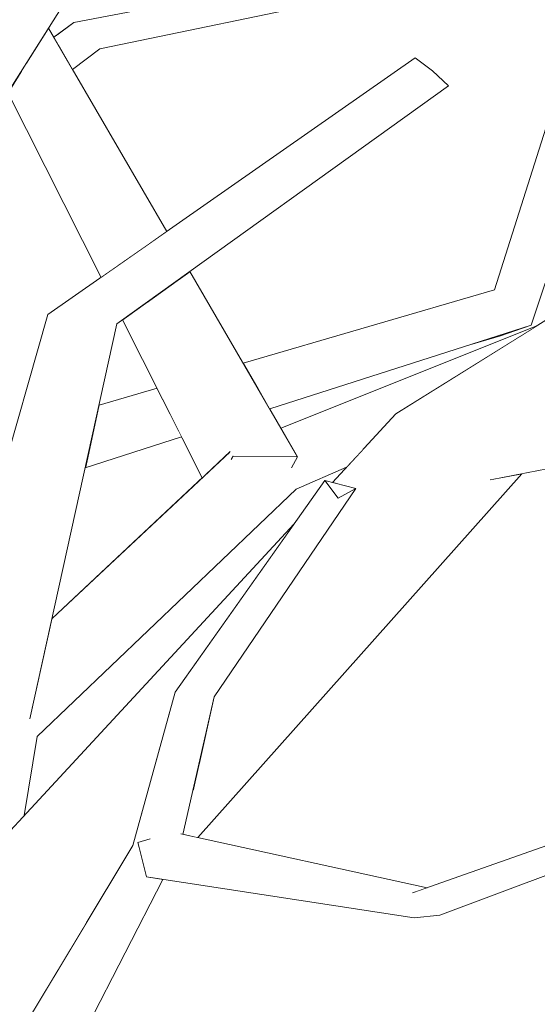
# Model space of a CAD drawing. Extents: x -289599 to -184549, y 66678 to 295474.
# Tile 359 of 656: x -262445 to -262389, y 71659 to 71767. Entities that reach past the tile are written whole.
import ezdxf

# ---------------------------------------------------------------- set-up
doc = ezdxf.new("R2010")
doc.units = 0
doc.header["$MEASUREMENT"] = 0
doc.linetypes.add('Wipeout_Contour', pattern=[1000, 0, -1000])
doc.layers.add('arch drzewa', color=8, linetype='Continuous')
doc.layers.add('arch drzewa_Nr_Pióra__4', color=8, linetype='Continuous', lineweight=9)

msp = doc.modelspace()

# ---------------------------------------------------------------- wipeouts: each hides what was drawn before it
at = {"color": 254, "linetype": 'Wipeout_Contour', "lineweight": 0, "ltscale": 1277110.674160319}
msp.add_wipeout([(-262427.61, 71677.6), (-262427.49, 71677.57), (-262424.05, 71692.64), (-262425.47, 71691.85)], dxfattribs=at).dxf.layer = 'arch drzewa'
at = {"color": 254, "linetype": 'Wipeout_Contour', "lineweight": 0, "ltscale": 957693.172607}
msp.add_wipeout([(-262399.27, 71668.69), (-262369.69, 71679.79), (-262371.02, 71679.98)], dxfattribs=at).dxf.layer = 'arch drzewa'
at = {"color": 254, "linetype": 'Wipeout_Contour', "lineweight": 0, "ltscale": 1596405.642915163}
msp.add_wipeout([(-262439.61, 71653.36), (-262429.67, 71672.63), (-262431.47, 71672.9), (-262432.21, 71675.83), (-262432.98, 71676.34)], dxfattribs=at).dxf.layer = 'arch drzewa'

# ---------------------------------------------------------------- next in the draw order: wipeouts: each hides what was drawn before it
at = {"color": 254, "linetype": 'Wipeout_Contour', "lineweight": 0, "ltscale": 957816.258227}
msp.add_wipeout([(-262424.05, 71692.64), (-262408.52, 71715.51), (-262410.46, 71714.45)], dxfattribs=at).dxf.layer = 'arch drzewa'
at = {"color": 254, "linetype": 'Wipeout_Contour', "lineweight": 0, "ltscale": 1277110.980505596}
msp.add_wipeout([(-262425.47, 71691.85), (-262428.52, 71676.6), (-262427.69, 71677.61), (-262427.61, 71677.6)], dxfattribs=at).dxf.layer = 'arch drzewa'
at = {"color": 254, "linetype": 'Wipeout_Contour', "lineweight": 0, "ltscale": 957853.7334}
msp.add_wipeout([(-262432.98, 71676.34), (-262444.53, 71657.1), (-262439.61, 71653.36)], dxfattribs=at).dxf.layer = 'arch drzewa'
at = {"color": 254, "linetype": 'Wipeout_Contour', "lineweight": 0, "ltscale": 957782.030942}
msp.add_wipeout([(-262431.47, 71672.9), (-262402.11, 71668.4), (-262402.29, 71671.15)], dxfattribs=at).dxf.layer = 'arch drzewa'

# ---------------------------------------------------------------- next in the draw order: wipeouts: each hides what was drawn before it
at = {"color": 254, "linetype": 'Wipeout_Contour', "lineweight": 0, "ltscale": 1277116.5340761}
msp.add_wipeout([(-262428.35, 71693.16), (-262428.98, 71676.72), (-262428.52, 71676.6), (-262425.47, 71691.85)], dxfattribs=at).dxf.layer = 'arch drzewa'
at = {"color": 254, "linetype": 'Wipeout_Contour', "lineweight": 0, "ltscale": 2873695.617799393}
msp.add_wipeout([(-262450.6, 71690.73), (-262452.44, 71691.35), (-262451.43, 71672.58), (-262444.91, 71679.63), (-262443.47, 71688.31), (-262446, 71689.17), (-262446.76, 71688.41), (-262448.48, 71688.29), (-262449.82, 71688.58)], dxfattribs=at).dxf.layer = 'arch drzewa'
at = {"color": 254, "linetype": 'Wipeout_Contour', "lineweight": 0, "ltscale": 957866.580466}
msp.add_wipeout([(-262450.06, 71653.25), (-262444.53, 71657.1), (-262437.84, 71668.24)], dxfattribs=at).dxf.layer = 'arch drzewa'

# ---------------------------------------------------------------- next in the draw order: wipeouts: each hides what was drawn before it
at = {"color": 254, "linetype": 'Wipeout_Contour', "lineweight": 0, "ltscale": 957825.831912}
msp.add_wipeout([(-262410.46, 71714.45), (-262425.47, 71691.85), (-262424.05, 71692.64)], dxfattribs=at).dxf.layer = 'arch drzewa'
at = {"color": 254, "linetype": 'Wipeout_Contour', "lineweight": 0, "ltscale": 1915685.593551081}
msp.add_wipeout([(-262428.35, 71693.16), (-262432.98, 71676.34), (-262432.21, 71675.83), (-262432.43, 71676.69), (-262431.17, 71677.04), (-262428.98, 71676.72)], dxfattribs=at).dxf.layer = 'arch drzewa'

# ---------------------------------------------------------------- next in the draw order: wipeouts: each hides what was drawn before it
at = {"color": 254, "linetype": 'Wipeout_Contour', "lineweight": 0, "ltscale": 957820.963112}
msp.add_wipeout([(-262425.47, 71691.85), (-262410.46, 71714.45), (-262411.9, 71716.4)], dxfattribs=at).dxf.layer = 'arch drzewa'
at = {"color": 254, "linetype": 'Wipeout_Contour', "lineweight": 0, "ltscale": 957812.457343}
msp.add_wipeout([(-262402.29, 71671.15), (-262432.43, 71676.69), (-262431.47, 71672.9)], dxfattribs=at).dxf.layer = 'arch drzewa'

# ---------------------------------------------------------------- next in the draw order: wipeouts: each hides what was drawn before it
at = {"color": 254, "linetype": 'Wipeout_Contour', "lineweight": 0, "ltscale": 957832.090654}
msp.add_wipeout([(-262411.9, 71716.4), (-262428.35, 71693.16), (-262425.47, 71691.85)], dxfattribs=at).dxf.layer = 'arch drzewa'
at = {"color": 254, "linetype": 'Wipeout_Contour', "lineweight": 0, "ltscale": 957783.301902}
msp.add_wipeout([(-262400.83, 71671.66), (-262432.43, 71676.69), (-262402.29, 71671.15)], dxfattribs=at).dxf.layer = 'arch drzewa'

# ---------------------------------------------------------------- next in the draw order: wipeouts: each hides what was drawn before it
at = {"color": 254, "linetype": 'Wipeout_Contour', "lineweight": 0, "ltscale": 1596415.150101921}
msp.add_wipeout([(-262422.28, 71719.21), (-262443.47, 71688.31), (-262415.04, 71715.44), (-262419.14, 71718.41), (-262422.15, 71718.73)], dxfattribs=at).dxf.layer = 'arch drzewa'
at = {"color": 254, "linetype": 'Wipeout_Contour', "lineweight": 0, "ltscale": 957809.847937}
msp.add_wipeout([(-262408.52, 71715.51), (-262411.9, 71716.4), (-262410.46, 71714.45)], dxfattribs=at).dxf.layer = 'arch drzewa'
at = {"color": 254, "linetype": 'Wipeout_Contour', "lineweight": 0, "ltscale": 2234895.299435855}
msp.add_wipeout([(-262431.17, 71677.04), (-262432.43, 71676.69), (-262400.83, 71671.66), (-262400.69, 71671.71), (-262427.69, 71677.61), (-262428.52, 71676.6), (-262428.98, 71676.72)], dxfattribs=at).dxf.layer = 'arch drzewa'

# ---------------------------------------------------------------- next in the draw order: wipeouts: each hides what was drawn before it
at = {"color": 254, "linetype": 'Wipeout_Contour', "lineweight": 0, "ltscale": 957813.096355}
msp.add_wipeout([(-262407.61, 71719.9), (-262415.04, 71715.44), (-262409.52, 71717.84)], dxfattribs=at).dxf.layer = 'arch drzewa'
at = {"color": 254, "linetype": 'Wipeout_Contour', "lineweight": 0, "ltscale": 2235047.730420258}
msp.add_wipeout([(-262444.39, 71690.33), (-262446, 71689.17), (-262443.47, 71688.31), (-262422.28, 71719.21), (-262422.35, 71719.49), (-262441.84, 71701.26), (-262444.25, 71690.37)], dxfattribs=at).dxf.layer = 'arch drzewa'
at = {"color": 254, "linetype": 'Wipeout_Contour', "lineweight": 0, "ltscale": 957720.677968}
msp.add_wipeout([(-262371.02, 71679.98), (-262402.11, 71668.4), (-262399.27, 71668.69)], dxfattribs=at).dxf.layer = 'arch drzewa'
at = {"color": 254, "linetype": 'Wipeout_Contour', "lineweight": 0, "ltscale": 4789486.605486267}
msp.add_wipeout([(-262489.51, 71611.84), (-262480.47, 71615.93), (-262466.07, 71633.6), (-262463.84, 71639.78), (-262461.72, 71642.06), (-262460.84, 71643.07), (-262460.94, 71643.09), (-262458.83, 71646.37), (-262458.56, 71646.88), (-262458.32, 71647.03), (-262457.92, 71647.78), (-262450.06, 71653.25), (-262437.84, 71668.24), (-262432.98, 71676.34), (-262432.77, 71677.07)], dxfattribs=at).dxf.layer = 'arch drzewa'

# ---------------------------------------------------------------- next in the draw order: wipeouts: each hides what was drawn before it
at = {"color": 254, "linetype": 'Wipeout_Contour', "lineweight": 0, "ltscale": 1277192.667348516}
msp.add_wipeout([(-262444.39, 71690.33), (-262444.25, 71690.37), (-262434.72, 71733.56), (-262438.17, 71733.55)], dxfattribs=at).dxf.layer = 'arch drzewa'
at = {"color": 254, "linetype": 'Wipeout_Contour', "lineweight": 0, "ltscale": 2554168.734988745}
msp.add_wipeout([(-262419.14, 71718.41), (-262415.04, 71715.44), (-262407.61, 71719.9), (-262404.1, 71723.69), (-262388.8, 71733.26), (-262416.73, 71722.14), (-262414.89, 71718.97), (-262415.54, 71717.82)], dxfattribs=at).dxf.layer = 'arch drzewa'
at = {"color": 254, "linetype": 'Wipeout_Contour', "lineweight": 0, "ltscale": 957698.735414}
msp.add_wipeout([(-262402.11, 71668.4), (-262371.02, 71679.98), (-262372.18, 71681.77)], dxfattribs=at).dxf.layer = 'arch drzewa'

# ---------------------------------------------------------------- next in the draw order: wipeouts: each hides what was drawn before it
at = {"color": 254, "linetype": 'Wipeout_Contour', "lineweight": 0, "ltscale": 957839.470699}
msp.add_wipeout([(-262434.72, 71733.56), (-262398.32, 71759.67), (-262400.08, 71761.32)], dxfattribs=at).dxf.layer = 'arch drzewa'
at = {"color": 254, "linetype": 'Wipeout_Contour', "lineweight": 0, "ltscale": 1596494.058456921}
msp.add_wipeout([(-262448.48, 71688.29), (-262446.76, 71688.41), (-262446, 71689.17), (-262444.39, 71690.33), (-262438.17, 71733.55)], dxfattribs=at).dxf.layer = 'arch drzewa'
at = {"color": 254, "linetype": 'Wipeout_Contour', "lineweight": 0, "ltscale": 957725.73848}
msp.add_wipeout([(-262372.18, 71681.77), (-262402.29, 71671.15), (-262402.11, 71668.4)], dxfattribs=at).dxf.layer = 'arch drzewa'

# ---------------------------------------------------------------- next in the draw order: linework, layer by layer
at = {"layer": 'arch drzewa_Nr_Pióra__4', "linetype": 'Continuous'}
msp.add_line((-262399.27, 71668.69), (-262402.11, 71668.4), dxfattribs=at)

# ---------------------------------------------------------------- next in the draw order: wipeouts: each hides what was drawn before it
at = {"color": 254, "linetype": 'Wipeout_Contour', "lineweight": 0, "ltscale": 957907.62341}
msp.add_wipeout([(-262448.48, 71688.29), (-262438.17, 71733.55), (-262442.3, 71734.58)], dxfattribs=at).dxf.layer = 'arch drzewa'

# ---------------------------------------------------------------- next in the draw order: wipeouts: each hides what was drawn before it
at = {"color": 254, "linetype": 'Wipeout_Contour', "lineweight": 0, "ltscale": 957870.526459}
msp.add_wipeout([(-262400.08, 71761.32), (-262438.17, 71733.55), (-262434.72, 71733.56)], dxfattribs=at).dxf.layer = 'arch drzewa'
at = {"color": 254, "linetype": 'Wipeout_Contour', "lineweight": 0, "ltscale": 2873734.020234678}
msp.add_wipeout([(-262442.3, 71734.58), (-262455.15, 71689.74), (-262453, 71689.27), (-262452.74, 71690.53), (-262452.44, 71691.35), (-262451.42, 71692.29), (-262450.6, 71690.73), (-262449.82, 71688.58), (-262448.48, 71688.29)], dxfattribs=at).dxf.layer = 'arch drzewa'

# ---------------------------------------------------------------- next in the draw order: wipeouts: each hides what was drawn before it
at = {"color": 254, "linetype": 'Wipeout_Contour', "lineweight": 0, "ltscale": 957847.138076}
msp.add_wipeout([(-262438.17, 71733.55), (-262400.08, 71761.32), (-262402, 71762.74)], dxfattribs=at).dxf.layer = 'arch drzewa'
at = {"color": 254, "linetype": 'Wipeout_Contour', "lineweight": 0, "ltscale": 2235092.51206345}
msp.add_wipeout([(-262489.51, 71611.84), (-262432.77, 71677.07), (-262428.88, 71691.24), (-262458.48, 71652.48), (-262459.25, 71648.15), (-262460, 71648.08), (-262462.63, 71647.04)], dxfattribs=at).dxf.layer = 'arch drzewa'

# ---------------------------------------------------------------- next in the draw order: linework, layer by layer
at = {"layer": 'arch drzewa_Nr_Pióra__4', "linetype": 'Continuous'}
msp.add_line((-262398.32, 71759.67), (-262400.08, 71761.32), dxfattribs=at)

# ---------------------------------------------------------------- next in the draw order: wipeouts: each hides what was drawn before it
at = {"color": 254, "linetype": 'Wipeout_Contour', "lineweight": 0, "ltscale": 957880.350976}
msp.add_wipeout([(-262402, 71762.74), (-262442.3, 71734.58), (-262438.17, 71733.55)], dxfattribs=at).dxf.layer = 'arch drzewa'

# ---------------------------------------------------------------- next in the draw order: linework, layer by layer
at = {"layer": 'arch drzewa_Nr_Pióra__4', "linetype": 'Continuous'}
msp.add_line((-262400.08, 71761.32), (-262402, 71762.74), dxfattribs=at)

# ---------------------------------------------------------------- next in the draw order: wipeouts: each hides what was drawn before it
at = {"color": 254, "linetype": 'Wipeout_Contour', "lineweight": 0, "ltscale": 1277220.417987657}
msp.add_wipeout([(-262442.23, 71766), (-262444.63, 71762.21), (-262431.04, 71742.45), (-262429.26, 71743.69)], dxfattribs=at).dxf.layer = 'arch drzewa'
at = {"color": 254, "linetype": 'Wipeout_Contour', "lineweight": 0, "ltscale": 957859.75264}
msp.add_wipeout([(-262428.16, 71738.26), (-262414.89, 71718.97), (-262426.71, 71739.3)], dxfattribs=at).dxf.layer = 'arch drzewa'

# ---------------------------------------------------------------- next in the draw order: wipeouts: each hides what was drawn before it
at = {"color": 254, "linetype": 'Wipeout_Contour', "lineweight": 0, "ltscale": 1277225.592406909}
msp.add_wipeout([(-262445.21, 71761.3), (-262433.79, 71740.53), (-262431.04, 71742.45), (-262444.63, 71762.21)], dxfattribs=at).dxf.layer = 'arch drzewa'
at = {"color": 254, "linetype": 'Wipeout_Contour', "lineweight": 0, "ltscale": 1277145.563623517}
msp.add_wipeout([(-262428.16, 71738.26), (-262431.3, 71736.01), (-262421.97, 71719.05), (-262414.89, 71718.97)], dxfattribs=at).dxf.layer = 'arch drzewa'

# ---------------------------------------------------------------- next in the draw order: wipeouts: each hides what was drawn before it
at = {"color": 254, "linetype": 'Wipeout_Contour', "lineweight": 0, "ltscale": 1277229.507098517}
msp.add_wipeout([(-262446.31, 71759.56), (-262434.56, 71739.99), (-262433.79, 71740.53), (-262445.21, 71761.3)], dxfattribs=at).dxf.layer = 'arch drzewa'
at = {"color": 254, "linetype": 'Wipeout_Contour', "lineweight": 0, "ltscale": 957873.183318}
msp.add_wipeout([(-262431.9, 71735.58), (-262421.97, 71719.05), (-262431.3, 71736.01)], dxfattribs=at).dxf.layer = 'arch drzewa'

# ---------------------------------------------------------------- next in the draw order: wipeouts: each hides what was drawn before it
at = {"color": 254, "linetype": 'Wipeout_Contour', "lineweight": 0, "ltscale": 1277232.380975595}
msp.add_wipeout([(-262446.31, 71759.56), (-262446.72, 71758.93), (-262436.47, 71738.66), (-262434.56, 71739.99)], dxfattribs=at).dxf.layer = 'arch drzewa'
at = {"color": 254, "linetype": 'Wipeout_Contour', "lineweight": 0, "ltscale": 1915726.158134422}
msp.add_wipeout([(-262431.9, 71735.58), (-262434.11, 71734), (-262425.36, 71716.68), (-262422.35, 71719.49), (-262422.15, 71718.73), (-262421.97, 71719.05)], dxfattribs=at).dxf.layer = 'arch drzewa'

# ---------------------------------------------------------------- next in the draw order: wipeouts: each hides what was drawn before it
at = {"color": 254, "linetype": 'Wipeout_Contour', "lineweight": 0, "ltscale": 1277172.541980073}
msp.add_wipeout([(-262438.2, 71717.79), (-262427.63, 71721.17), (-262428.37, 71722.63), (-262438.02, 71718.6)], dxfattribs=at).dxf.layer = 'arch drzewa'
at = {"color": 254, "linetype": 'Wipeout_Contour', "lineweight": 0, "ltscale": 1596394.659872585}
msp.add_wipeout([(-262422.15, 71718.73), (-262419.14, 71718.41), (-262415.54, 71717.82), (-262414.89, 71718.97), (-262421.97, 71719.05)], dxfattribs=at).dxf.layer = 'arch drzewa'
at = {"color": 254, "linetype": 'Wipeout_Contour', "lineweight": 0, "ltscale": 2234848.605720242}
msp.add_wipeout([(-262427.49, 71677.57), (-262425.86, 71677.21), (-262390.29, 71717.13), (-262393.66, 71716.47), (-262393.42, 71716.74), (-262398.91, 71716.01), (-262426.42, 71682.26)], dxfattribs=at).dxf.layer = 'arch drzewa'

# ---------------------------------------------------------------- next in the draw order: linework, layer by layer
at = {"layer": 'arch drzewa_Nr_Pióra__4', "linetype": 'Continuous'}
msp.add_line((-262399.27, 71668.69), (-262369.69, 71679.79), dxfattribs=at)

# ---------------------------------------------------------------- next in the draw order: wipeouts: each hides what was drawn before it
at = {"color": 254, "linetype": 'Wipeout_Contour', "lineweight": 0, "ltscale": 1277176.808043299}
msp.add_wipeout([(-262436.68, 71724.65), (-262438.02, 71718.6), (-262428.37, 71722.63), (-262430.32, 71726.51)], dxfattribs=at).dxf.layer = 'arch drzewa'
at = {"color": 254, "linetype": 'Wipeout_Contour', "lineweight": 0, "ltscale": 957813.305815}
msp.add_wipeout([(-262425.76, 71685.14), (-262426.42, 71682.26), (-262398.91, 71716.01)], dxfattribs=at).dxf.layer = 'arch drzewa'

# ---------------------------------------------------------------- next in the draw order: linework, layer by layer
at = {"layer": 'arch drzewa_Nr_Pióra__4', "linetype": 'Continuous'}
for p, q in [((-262436.68, 71724.65), (-262430.32, 71726.51)), ((-262438.2, 71717.79), (-262427.63, 71721.17)), ((-262402.29, 71671.15), (-262372.18, 71681.77))]:
    msp.add_line(p, q, dxfattribs=at)

# ---------------------------------------------------------------- next in the draw order: wipeouts: each hides what was drawn before it
at = {"color": 254, "linetype": 'Wipeout_Contour', "lineweight": 0, "ltscale": 1915618.508892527}
msp.add_wipeout([(-262425.76, 71685.14), (-262398.91, 71716.01), (-262404.1, 71723.69), (-262410.05, 71715.91), (-262408.52, 71715.51), (-262424.05, 71692.64)], dxfattribs=at).dxf.layer = 'arch drzewa'

# ---------------------------------------------------------------- next in the draw order: linework, layer by layer
at = {"layer": 'arch drzewa_Nr_Pióra__4', "linetype": 'Continuous'}
for p, q in [((-262425.36, 71716.68), (-262434.11, 71734)), ((-262421.97, 71719.05), (-262422.18, 71718.67)), ((-262414.89, 71718.97), (-262421.97, 71719.05)), ((-262415.57, 71717.77), (-262414.89, 71718.97))]:
    msp.add_line(p, q, dxfattribs=at)

# ---------------------------------------------------------------- next in the draw order: wipeouts: each hides what was drawn before it
at = {"color": 254, "linetype": 'Wipeout_Contour', "lineweight": 0, "ltscale": 1915477.430316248}
msp.add_wipeout([(-262351.59, 71749.55), (-262398.91, 71716.01), (-262393.43, 71716.74), (-262388.36, 71720.55), (-262386.29, 71721.46), (-262383.76, 71722.61)], dxfattribs=at).dxf.layer = 'arch drzewa'
at = {"color": 254, "linetype": 'Wipeout_Contour', "lineweight": 0, "ltscale": 957806.294664}
msp.add_wipeout([(-262404.1, 71723.69), (-262411.06, 71716.18), (-262410.05, 71715.91)], dxfattribs=at).dxf.layer = 'arch drzewa'
at = {"color": 254, "linetype": 'Wipeout_Contour', "lineweight": 0, "ltscale": 2235046.415714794}
msp.add_wipeout([(-262461.75, 71661.44), (-262457.94, 71655.07), (-262458.44, 71652.89), (-262458.48, 71652.48), (-262428.88, 71691.24), (-262428.35, 71693.16), (-262415.29, 71711.61)], dxfattribs=at).dxf.layer = 'arch drzewa'

# ---------------------------------------------------------------- next in the draw order: linework, layer by layer
at = {"layer": 'arch drzewa_Nr_Pióra__4', "linetype": 'Continuous'}
for p, q in [((-262415.04, 71715.44), (-262409.52, 71717.84)), ((-262428.35, 71693.16), (-262411.9, 71716.4)), ((-262424.05, 71692.64), (-262408.52, 71715.51)), ((-262410.46, 71714.45), (-262411.9, 71716.4)), ((-262411.9, 71716.4), (-262408.52, 71715.51)), ((-262408.52, 71715.51), (-262410.46, 71714.45)), ((-262432.98, 71676.34), (-262428.35, 71693.16)), ((-262427.49, 71677.57), (-262424.05, 71692.64)), ((-262444.91, 71679.63), (-262443.47, 71688.31)), ((-262427.71, 71677.62), (-262400.69, 71671.71)), ((-262432.43, 71676.69), (-262431.08, 71677.06)), ((-262431.47, 71672.9), (-262432.43, 71676.69)), ((-262444.53, 71657.1), (-262432.98, 71676.34)), ((-262439.61, 71653.36), (-262429.67, 71672.63)), ((-262431.47, 71672.9), (-262402.11, 71668.4))]:
    msp.add_line(p, q, dxfattribs=at)

# ---------------------------------------------------------------- next in the draw order: wipeouts: each hides what was drawn before it
at = {"color": 254, "linetype": 'Wipeout_Contour', "lineweight": 0, "ltscale": 1277305.531276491}
msp.add_wipeout([(-262445.59, 71773.26), (-262484.12, 71701.67), (-262483.6, 71700.73), (-262439.28, 71770.66)], dxfattribs=at).dxf.layer = 'arch drzewa'
at = {"color": 254, "linetype": 'Wipeout_Contour', "lineweight": 0, "ltscale": 1915380.031678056}
msp.add_wipeout([(-262398.91, 71716.01), (-262351.59, 71749.55), (-262353.19, 71752.9), (-262353.27, 71752.85), (-262353.21, 71752.94), (-262354.06, 71754.72)], dxfattribs=at).dxf.layer = 'arch drzewa'

# ---------------------------------------------------------------- next in the draw order: linework, layer by layer
at = {"layer": 'arch drzewa_Nr_Pióra__4', "linetype": 'Continuous'}
for p, q in [((-262436.47, 71738.66), (-262446.72, 71758.93)), ((-262455.15, 71689.74), (-262442.3, 71734.58)), ((-262444.27, 71690.25), (-262434.72, 71733.56)), ((-262441.84, 71701.26), (-262422.28, 71719.56)), ((-262443.47, 71688.31), (-262415.04, 71715.44)), ((-262461.75, 71661.44), (-262415.29, 71711.61))]:
    msp.add_line(p, q, dxfattribs=at)

# ---------------------------------------------------------------- next in the draw order: wipeouts: each hides what was drawn before it
at = {"color": 254, "linetype": 'Wipeout_Contour', "lineweight": 0, "ltscale": 1277239.362120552}
msp.add_wipeout([(-262441.1, 71764.07), (-262439.6, 71761.47), (-262436.59, 71763.75), (-262439.27, 71765.61)], dxfattribs=at).dxf.layer = 'arch drzewa'
at = {"color": 254, "linetype": 'Wipeout_Contour', "lineweight": 0, "ltscale": 1276975.876289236}
msp.add_wipeout([(-262404.1, 71723.69), (-262398.91, 71716.01), (-262354.06, 71754.72), (-262354.16, 71754.93)], dxfattribs=at).dxf.layer = 'arch drzewa'

# ---------------------------------------------------------------- next in the draw order: linework, layer by layer
at = {"layer": 'arch drzewa_Nr_Pióra__4', "linetype": 'Continuous'}
msp.add_line((-262411.06, 71716.18), (-262404.1, 71723.69), dxfattribs=at)

# ---------------------------------------------------------------- next in the draw order: wipeouts: each hides what was drawn before it
at = {"color": 254, "linetype": 'Wipeout_Contour', "lineweight": 0, "ltscale": 957863.182583}
msp.add_wipeout([(-262436.59, 71763.75), (-262403.32, 71770.63), (-262404.24, 71772.76)], dxfattribs=at).dxf.layer = 'arch drzewa'
at = {"color": 254, "linetype": 'Wipeout_Contour', "lineweight": 0, "ltscale": 957933.778343}
msp.add_wipeout([(-262441.17, 71764.17), (-262441.1, 71764.07), (-262439.27, 71765.61)], dxfattribs=at).dxf.layer = 'arch drzewa'
at = {"color": 254, "linetype": 'Wipeout_Contour', "lineweight": 0, "ltscale": 1276926.715382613}
msp.add_wipeout([(-262393.46, 71716.7), (-262393.66, 71716.47), (-262344.28, 71726.14), (-262344.97, 71728.91)], dxfattribs=at).dxf.layer = 'arch drzewa'

# ---------------------------------------------------------------- next in the draw order: wipeouts: each hides what was drawn before it
at = {"color": 254, "linetype": 'Wipeout_Contour', "lineweight": 0, "ltscale": 1277246.049989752}
msp.add_wipeout([(-262441.61, 71764.94), (-262441.17, 71764.17), (-262439.27, 71765.61), (-262439.45, 71766.63)], dxfattribs=at).dxf.layer = 'arch drzewa'
at = {"color": 254, "linetype": 'Wipeout_Contour', "lineweight": 0, "ltscale": 1596220.254459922}
msp.add_wipeout([(-262393.46, 71716.7), (-262344.97, 71728.91), (-262388.36, 71720.55), (-262393.43, 71716.74), (-262393.42, 71716.74)], dxfattribs=at).dxf.layer = 'arch drzewa'

# ---------------------------------------------------------------- next in the draw order: linework, layer by layer
at = {"layer": 'arch drzewa_Nr_Pióra__4', "linetype": 'Continuous'}
msp.add_line((-262425.86, 71677.21), (-262390.29, 71717.13), dxfattribs=at)

# ---------------------------------------------------------------- next in the draw order: wipeouts: each hides what was drawn before it
at = {"color": 254, "linetype": 'Wipeout_Contour', "lineweight": 0, "ltscale": 957935.561931}
msp.add_wipeout([(-262439.45, 71766.63), (-262441.65, 71765), (-262441.61, 71764.94)], dxfattribs=at).dxf.layer = 'arch drzewa'
at = {"color": 254, "linetype": 'Wipeout_Contour', "lineweight": 0, "ltscale": 1277073.766182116}
msp.add_wipeout([(-262393.29, 71737.3), (-262419.24, 71726.45), (-262417.96, 71724.25), (-262389.24, 71733.42)], dxfattribs=at).dxf.layer = 'arch drzewa'

# ---------------------------------------------------------------- next in the draw order: wipeouts: each hides what was drawn before it
at = {"color": 254, "linetype": 'Wipeout_Contour', "lineweight": 0, "ltscale": 957895.757858}
msp.add_wipeout([(-262404.24, 71772.76), (-262439.27, 71765.61), (-262436.59, 71763.75)], dxfattribs=at).dxf.layer = 'arch drzewa'
at = {"color": 254, "linetype": 'Wipeout_Contour', "lineweight": 0, "ltscale": 957823.437328}
msp.add_wipeout([(-262393.29, 71737.3), (-262420.87, 71729.26), (-262419.24, 71726.45)], dxfattribs=at).dxf.layer = 'arch drzewa'

# ---------------------------------------------------------------- next in the draw order: linework, layer by layer
at = {"layer": 'arch drzewa_Nr_Pióra__4', "linetype": 'Continuous'}
for p, q in [((-262439.6, 71761.47), (-262436.59, 71763.75)), ((-262442.3, 71734.58), (-262402, 71762.74)), ((-262434.72, 71733.56), (-262398.32, 71759.67)), ((-262414.89, 71718.97), (-262426.71, 71739.3)), ((-262393.76, 71716.45), (-262344.28, 71726.14))]:
    msp.add_line(p, q, dxfattribs=at)

# ---------------------------------------------------------------- next in the draw order: wipeouts: each hides what was drawn before it
at = {"color": 254, "linetype": 'Wipeout_Contour', "lineweight": 0, "ltscale": 957867.338084}
msp.add_wipeout([(-262439.27, 71765.61), (-262404.24, 71772.76), (-262403.68, 71773.45)], dxfattribs=at).dxf.layer = 'arch drzewa'
at = {"color": 254, "linetype": 'Wipeout_Contour', "lineweight": 0, "ltscale": 957771.094464}
msp.add_wipeout([(-262389.24, 71733.42), (-262396, 71731.26), (-262392.63, 71732.26)], dxfattribs=at).dxf.layer = 'arch drzewa'

# ---------------------------------------------------------------- next in the draw order: linework, layer by layer
at = {"layer": 'arch drzewa_Nr_Pióra__4', "linetype": 'Continuous'}
msp.add_line((-262396, 71731.26), (-262392.63, 71732.26), dxfattribs=at)

# ---------------------------------------------------------------- next in the draw order: wipeouts: each hides what was drawn before it
at = {"color": 254, "linetype": 'Wipeout_Contour', "lineweight": 0, "ltscale": 957898.787502}
msp.add_wipeout([(-262403.68, 71773.45), (-262439.45, 71766.63), (-262439.27, 71765.61)], dxfattribs=at).dxf.layer = 'arch drzewa'
at = {"color": 254, "linetype": 'Wipeout_Contour', "lineweight": 0, "ltscale": 957763.154424}
msp.add_wipeout([(-262389.24, 71733.42), (-262378.97, 71764.4), (-262384.48, 71765.07)], dxfattribs=at).dxf.layer = 'arch drzewa'

# ---------------------------------------------------------------- next in the draw order: linework, layer by layer
at = {"layer": 'arch drzewa_Nr_Pióra__4', "linetype": 'Continuous'}
for p, q in [((-262439.45, 71766.63), (-262403.68, 71773.45)), ((-262483.6, 71700.73), (-262439.28, 71770.66)), ((-262436.59, 71763.75), (-262403.32, 71770.63)), ((-262441.65, 71765), (-262439.45, 71766.63)), ((-262429.26, 71743.69), (-262442.23, 71766))]:
    msp.add_line(p, q, dxfattribs=at)

# ---------------------------------------------------------------- next in the draw order: wipeouts: each hides what was drawn before it
at = {"color": 254, "linetype": 'Wipeout_Contour', "lineweight": 0, "ltscale": 957770.086403}
msp.add_wipeout([(-262384.48, 71765.07), (-262393.29, 71737.3), (-262389.24, 71733.42)], dxfattribs=at).dxf.layer = 'arch drzewa'

# ---------------------------------------------------------------- next in the draw order: linework, layer by layer
at = {"layer": 'arch drzewa_Nr_Pióra__4', "linetype": 'Continuous'}
for p, q in [((-262393.29, 71737.3), (-262384.48, 71765.07)), ((-262389.24, 71733.42), (-262378.97, 71764.4)), ((-262404.1, 71723.69), (-262354.16, 71754.93)), ((-262420.87, 71729.26), (-262393.29, 71737.3)), ((-262417.96, 71724.25), (-262389.24, 71733.42)), ((-262416.73, 71722.14), (-262388.8, 71733.26)), ((-262392.63, 71732.26), (-262389.24, 71733.42))]:
    msp.add_line(p, q, dxfattribs=at)

doc.saveas('drawing.dxf')
